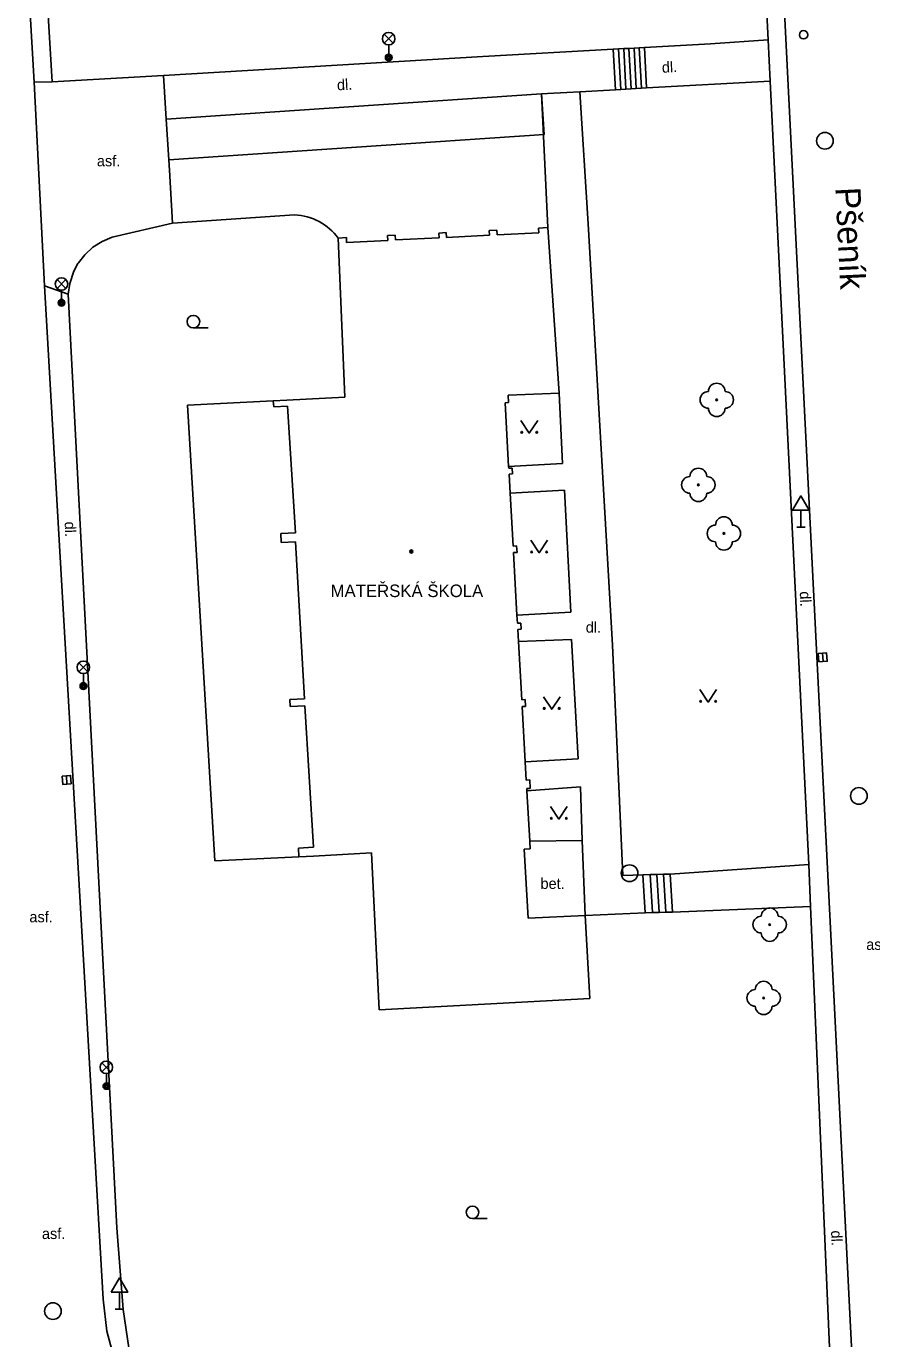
# Model space of a CAD drawing. Extents: x -599951 to -598963, y -1164095 to -1162939.
# Drawn here: x -599369.5 to -599318.9, y -1163132 to -1163053.4 of the extents above; entities that cross this region are included whole.
import ezdxf

# ---------------------------------------------------------------- set-up
doc = ezdxf.new("R2010")
doc.units = 0
for name, color, linetype in [('Level 10', 7, 'Continuous'), ('Level 11', 7, 'Continuous'), ('Level 22', 7, 'Continuous'), ('Level 27', 7, 'Continuous'), ('Level 28', 7, 'Continuous'), ('Level 33', 7, 'Continuous'), ('Level 34', 7, 'Continuous'), ('Level 36', 7, 'Continuous'), ('Level 39', 7, 'Continuous'), ('Level 40', 7, 'Continuous'), ('Level 41', 7, 'Continuous'), ('Level 49', 7, 'Continuous'), ('Level 5', 7, 'Continuous'), ('Level 7', 7, 'Continuous'), ('Level 8', 7, 'Continuous')]:
    doc.layers.add(name, color=color, linetype=linetype)

msp = doc.modelspace()

# ---------------------------------------------------------------- linework, layer by layer
at = {"layer": 'Level 10'}
for points in [[(-599319.94, -1163136.04), (-599325.34, -1163028.23)], [(-599369.05, -1163056.7), (-599370.55, -1163030.99)], [(-599368.42, -1163068.91), (-599369.05, -1163056.7)], [(-599364.92, -1163129.61), (-599367.73, -1163081.03), (-599368.42, -1163068.91)], [(-599364.92, -1163129.61), (-599364.69, -1163131.52)], [(-599364.69, -1163131.52), (-599364.2, -1163133.38)]]:
    msp.add_lwpolyline(points, dxfattribs=at)
at = {"layer": 'Level 11'}
for points in [[(-599325.1, -1163054.18), (-599326.39, -1163028.6)], [(-599369.49, -1163031.45), (-599367.96, -1163056.69)], [(-599325.1, -1163054.18), (-599328.56, -1163054.42)], [(-599324.98, -1163056.64), (-599325.1, -1163054.18)], [(-599334.37, -1163054.74), (-599342.19, -1163055.18), (-599361.3, -1163056.3)], [(-599334.06, -1163054.72), (-599334.37, -1163054.74)], [(-599334.24, -1163057.17), (-599334.37, -1163054.74)], [(-599333.75, -1163054.7), (-599334.06, -1163054.72)], [(-599333.93, -1163057.15), (-599334.06, -1163054.72)], [(-599333.44, -1163054.69), (-599333.75, -1163054.7)], [(-599333.62, -1163057.13), (-599333.75, -1163054.7)], [(-599333.13, -1163054.67), (-599333.44, -1163054.69)], [(-599333.31, -1163057.11), (-599333.44, -1163054.69)], [(-599332.82, -1163054.66), (-599333.13, -1163054.67)], [(-599333, -1163057.09), (-599333.13, -1163054.67)], [(-599332.51, -1163054.64), (-599332.82, -1163054.66)], [(-599332.69, -1163057.07), (-599332.82, -1163054.66)], [(-599328.56, -1163054.42), (-599332.51, -1163054.64)], [(-599332.38, -1163057.05), (-599332.51, -1163054.64)], [(-599361.3, -1163056.3), (-599367.96, -1163056.69)], [(-599361.3, -1163056.3), (-599361.15, -1163058.93)], [(-599367.96, -1163056.69), (-599369.05, -1163056.7)], [(-599336.38, -1163057.29), (-599335.87, -1163065.2), (-599334.42, -1163090.44), (-599333.81, -1163104.22), (-599332.6, -1163104.19)], [(-599338.67, -1163057.41), (-599338.51, -1163059.84), (-599360.99, -1163061.36)], [(-599338.67, -1163057.41), (-599338.29, -1163065.42)], [(-599360.76, -1163065.15), (-599353.45, -1163064.66)], [(-599368.42, -1163068.91), (-599367.01, -1163069.41)], [(-599337.61, -1163075.33), (-599337.42, -1163079.54)], [(-599354.73, -1163075.79), (-599359.86, -1163076.06), (-599358.22, -1163103.34), (-599353.19, -1163103.11)], [(-599340.64, -1163079.72), (-599337.42, -1163079.54)], [(-599340.55, -1163081.33), (-599337.29, -1163081.15)], [(-599337.29, -1163081.15), (-599336.91, -1163088.45)], [(-599336.91, -1163088.45), (-599340.14, -1163088.64)], [(-599340.05, -1163090.21), (-599336.87, -1163090.1)], [(-599336.87, -1163090.1), (-599336.47, -1163097.23)], [(-599339.64, -1163097.41), (-599336.47, -1163097.23)], [(-599339.54, -1163099.15), (-599336.33, -1163098.91)], [(-599336.33, -1163098.91), (-599336.23, -1163102.13)], [(-599336.23, -1163102.13), (-599339.37, -1163102.16)], [(-599336.23, -1163102.13), (-599336.05, -1163106.62)], [(-599322.66, -1163103.57), (-599330.97, -1163104.14)], [(-599332.6, -1163104.19), (-599332.17, -1163104.17)], [(-599332.6, -1163104.19), (-599332.46, -1163106.46)], [(-599332.17, -1163104.17), (-599331.77, -1163104.16)], [(-599332.17, -1163104.17), (-599332.03, -1163106.45)], [(-599331.77, -1163104.16), (-599331.37, -1163104.15)], [(-599331.77, -1163104.16), (-599331.63, -1163106.44)], [(-599331.37, -1163104.15), (-599330.97, -1163104.14)], [(-599331.37, -1163104.15), (-599331.23, -1163106.43)], [(-599330.97, -1163104.14), (-599330.83, -1163106.42)], [(-599322.56, -1163106.09), (-599330.83, -1163106.42)], [(-599336.05, -1163106.62), (-599332.46, -1163106.46)], [(-599332.03, -1163106.45), (-599332.46, -1163106.46)], [(-599331.63, -1163106.44), (-599332.03, -1163106.45)], [(-599331.23, -1163106.43), (-599331.63, -1163106.44)], [(-599330.83, -1163106.42), (-599331.23, -1163106.43)]]:
    msp.add_lwpolyline(points, dxfattribs=at)
msp.add_arc((-599353.588, -1163068.065), 3.408, 36.24618, 87.67723, dxfattribs=at)
at = {"layer": 'Level 22'}
for centre in [(-599328.18, -1163075.74), (-599329.28, -1163080.83), (-599327.75, -1163083.74), (-599325.01, -1163107.17), (-599325.37, -1163111.56)]:
    msp.add_circle(centre, 0.05, dxfattribs=at)
for centre, start, end in [((-599328.68, -1163075.74), 90, 270), ((-599328.18, -1163075.24), 0, 180), ((-599327.68, -1163075.74), 270, 90), ((-599328.18, -1163076.24), 180, 0), ((-599329.28, -1163080.33), 0, 180), ((-599329.78, -1163080.83), 90, 270), ((-599328.78, -1163080.83), 270, 90), ((-599329.28, -1163081.33), 180, 0), ((-599328.25, -1163083.74), 90, 270), ((-599327.75, -1163083.24), 0, 180), ((-599327.25, -1163083.74), 270, 90), ((-599327.75, -1163084.24), 180, 0), ((-599325.51, -1163107.17), 90, 270), ((-599325.01, -1163106.67), 0, 180), ((-599324.51, -1163107.17), 270, 90), ((-599325.01, -1163107.67), 180, 0), ((-599325.37, -1163111.06), 0, 180), ((-599325.87, -1163111.56), 90, 270), ((-599324.87, -1163111.56), 270, 90), ((-599325.37, -1163112.06), 180, 0)]:
    msp.add_arc(centre, 0.5, start, end, dxfattribs=at)
at = {"layer": 'Level 27'}
for p, q in [((-599321.848, -1163090.911), (-599321.812, -1163091.409)), ((-599367.118, -1163098.251), (-599367.082, -1163098.749))]:
    msp.add_line(p, q, dxfattribs=at)
for points in [[(-599322.097, -1163090.929), (-599322.061, -1163091.427), (-599321.563, -1163091.391), (-599321.599, -1163090.892)], [(-599367.367, -1163098.269), (-599367.331, -1163098.767), (-599366.833, -1163098.731), (-599366.869, -1163098.233)]]:
    msp.add_lwpolyline(points, close=True, dxfattribs=at)
for centre in [(-599321.7, -1163060.22), (-599319.67, -1163099.46), (-599333.4, -1163104.09), (-599367.92, -1163130.32)]:
    msp.add_circle(centre, 0.5, dxfattribs=at)
at = {"layer": 'Level 28'}
msp.add_circle((-599322.98, -1163053.87), 0.25, dxfattribs=at)
at = {"layer": 'Level 33'}
for p, q in [((-599348.085, -1163054.37), (-599347.555, -1163053.84)), ((-599348.085, -1163053.84), (-599347.555, -1163054.37)), ((-599347.82, -1163054.48), (-599347.82, -1163055.23)), ((-599367.675, -1163069.06), (-599367.145, -1163068.53)), ((-599367.675, -1163068.53), (-599367.145, -1163069.06)), ((-599367.41, -1163069.17), (-599367.41, -1163069.92)), ((-599366.365, -1163092.02), (-599365.835, -1163091.49)), ((-599366.365, -1163091.49), (-599365.835, -1163092.02)), ((-599366.1, -1163092.13), (-599366.1, -1163092.88)), ((-599364.985, -1163115.98), (-599364.455, -1163115.45)), ((-599364.985, -1163115.45), (-599364.455, -1163115.98)), ((-599364.72, -1163116.09), (-599364.72, -1163116.84))]:
    msp.add_line(p, q, dxfattribs=at)
for centre, radius in [((-599347.82, -1163054.105), 0.375), ((-599347.82, -1163055.23), 0.2), ((-599347.82, -1163055.23), 0.145), ((-599347.82, -1163055.23), 0.0876), ((-599367.41, -1163068.795), 0.375), ((-599367.41, -1163069.92), 0.2), ((-599367.41, -1163069.92), 0.145), ((-599367.41, -1163069.92), 0.0876), ((-599366.1, -1163091.755), 0.375), ((-599366.1, -1163092.88), 0.2), ((-599366.1, -1163092.88), 0.145), ((-599366.1, -1163092.88), 0.0876), ((-599364.72, -1163115.715), 0.375), ((-599364.72, -1163116.84), 0.2), ((-599364.72, -1163116.84), 0.145), ((-599364.72, -1163116.84), 0.0876)]:
    msp.add_circle(centre, radius, dxfattribs=at)
at = {"layer": 'Level 34'}
for p, q in [((-599323.14, -1163082.352), (-599323.14, -1163083.37)), ((-599323.39, -1163083.37), (-599322.89, -1163083.37)), ((-599363.94, -1163129.192), (-599363.94, -1163130.21)), ((-599364.19, -1163130.21), (-599363.69, -1163130.21))]:
    msp.add_line(p, q, dxfattribs=at)
for points in [[(-599323.64, -1163082.352), (-599322.64, -1163082.352), (-599323.14, -1163081.486)], [(-599364.44, -1163129.192), (-599363.44, -1163129.192), (-599363.94, -1163128.326)]]:
    msp.add_lwpolyline(points, close=True, dxfattribs=at)
at = {"layer": 'Level 36'}
for p, q in [((-599359.51, -1163071.425), (-599358.635, -1163071.425)), ((-599342.8, -1163124.775), (-599341.925, -1163124.775))]:
    msp.add_line(p, q, dxfattribs=at)
for points in [[(-599339.9, -1163076.98), (-599339.4, -1163077.73), (-599338.9, -1163076.98)], [(-599339.31, -1163084.15), (-599338.81, -1163084.9), (-599338.31, -1163084.15)], [(-599338.56, -1163093.52), (-599338.06, -1163094.27), (-599337.56, -1163093.52)], [(-599329.19, -1163093.09), (-599328.69, -1163093.84), (-599328.19, -1163093.09)], [(-599338.13, -1163100.1), (-599337.63, -1163100.85), (-599337.13, -1163100.1)]]:
    msp.add_lwpolyline(points, dxfattribs=at)
for centre, radius in [((-599359.51, -1163071.05), 0.375), ((-599339.85, -1163077.68), 0.05), ((-599338.951, -1163077.68), 0.05), ((-599339.26, -1163084.85), 0.05), ((-599338.361, -1163084.85), 0.05), ((-599338.51, -1163094.22), 0.05), ((-599337.611, -1163094.22), 0.05), ((-599329.14, -1163093.79), 0.05), ((-599328.241, -1163093.79), 0.05), ((-599338.08, -1163100.8), 0.05), ((-599337.181, -1163100.8), 0.05), ((-599342.8, -1163124.4), 0.375)]:
    msp.add_circle(centre, radius, dxfattribs=at)
at = {"layer": 'Level 39'}
for radius in [0.09, 0.0398]:
    msp.add_circle((-599346.46, -1163084.82), radius, dxfattribs=at)
at = {"layer": 'Level 5'}
for points in [[(-599347.9, -1163065.9), (-599347.43, -1163065.88)], [(-599347.88, -1163066.19), (-599347.9, -1163065.9)], [(-599347.43, -1163065.88), (-599347.41, -1163066.16)], [(-599344.81, -1163065.75), (-599344.37, -1163065.72)], [(-599344.79, -1163066.03), (-599344.81, -1163065.75)], [(-599344.37, -1163065.72), (-599344.35, -1163066.01)], [(-599344.35, -1163066.01), (-599341.79, -1163065.88)], [(-599341.81, -1163065.6), (-599341.34, -1163065.57)], [(-599341.79, -1163065.88), (-599341.81, -1163065.6)], [(-599341.34, -1163065.57), (-599341.33, -1163065.86)], [(-599341.33, -1163065.86), (-599338.84, -1163065.73)], [(-599338.86, -1163065.45), (-599338.29, -1163065.42)], [(-599338.84, -1163065.73), (-599338.86, -1163065.45)], [(-599338.29, -1163065.42), (-599337.61, -1163075.33)], [(-599350.84, -1163066.05), (-599350.35, -1163066.02)], [(-599350.44, -1163075.57), (-599350.84, -1163066.05)], [(-599350.35, -1163066.02), (-599350.34, -1163066.31)], [(-599350.34, -1163066.31), (-599347.88, -1163066.19)], [(-599347.41, -1163066.16), (-599344.79, -1163066.03)], [(-599337.61, -1163075.33), (-599340.66, -1163075.45)], [(-599340.66, -1163075.45), (-599340.64, -1163075.9)], [(-599354.73, -1163075.79), (-599353.92, -1163075.75)], [(-599354.7, -1163076.15), (-599354.73, -1163075.79)], [(-599353.88, -1163076.11), (-599354.7, -1163076.15)], [(-599353.92, -1163075.75), (-599350.44, -1163075.57)], [(-599353.4, -1163083.71), (-599353.88, -1163076.11)], [(-599340.64, -1163075.9), (-599340.85, -1163075.91)], [(-599340.64, -1163079.72), (-599340.85, -1163075.91)], [(-599340.63, -1163079.83), (-599340.64, -1163079.72)], [(-599340.63, -1163079.83), (-599340.42, -1163079.82)], [(-599340.42, -1163079.82), (-599340.4, -1163080.17)], [(-599340.61, -1163080.18), (-599340.4, -1163080.17)], [(-599340.55, -1163081.33), (-599340.61, -1163080.18)], [(-599340.37, -1163084.5), (-599340.55, -1163081.33)], [(-599353.4, -1163083.71), (-599354.28, -1163083.75)], [(-599354.25, -1163084.28), (-599354.28, -1163083.75)], [(-599353.39, -1163084.24), (-599354.25, -1163084.28)], [(-599352.85, -1163093.65), (-599353.39, -1163084.24)], [(-599340.37, -1163084.5), (-599340.16, -1163084.49)], [(-599340.34, -1163084.89), (-599340.13, -1163084.88)], [(-599340.16, -1163084.49), (-599340.13, -1163084.88)], [(-599340.14, -1163088.64), (-599340.34, -1163084.89)], [(-599340.11, -1163089.12), (-599340.14, -1163088.64)], [(-599340.11, -1163089.12), (-599339.9, -1163089.11)], [(-599340.09, -1163089.49), (-599339.88, -1163089.48)], [(-599340.05, -1163090.21), (-599340.09, -1163089.49)], [(-599339.9, -1163089.11), (-599339.88, -1163089.48)], [(-599339.85, -1163093.7), (-599340.05, -1163090.21)], [(-599352.85, -1163093.65), (-599353.74, -1163093.69)], [(-599353.72, -1163094.11), (-599353.74, -1163093.69)], [(-599352.83, -1163094.07), (-599353.72, -1163094.11)], [(-599352.32, -1163102.53), (-599352.83, -1163094.07)], [(-599339.85, -1163093.7), (-599339.64, -1163093.69)], [(-599339.83, -1163094.11), (-599339.62, -1163094.1)], [(-599339.64, -1163097.41), (-599339.83, -1163094.11)], [(-599339.64, -1163093.69), (-599339.62, -1163094.1)], [(-599339.58, -1163098.51), (-599339.64, -1163097.41)], [(-599339.58, -1163098.51), (-599339.37, -1163098.5)], [(-599339.55, -1163099.02), (-599339.34, -1163099.01)], [(-599339.54, -1163099.15), (-599339.55, -1163099.02)], [(-599339.37, -1163098.5), (-599339.34, -1163099.01)], [(-599339.37, -1163102.16), (-599339.54, -1163099.15)], [(-599339.37, -1163102.21), (-599339.37, -1163102.16)], [(-599353.22, -1163102.58), (-599352.32, -1163102.53)], [(-599353.19, -1163103.11), (-599353.22, -1163102.58)], [(-599348.84, -1163102.87), (-599352.33, -1163103.07)], [(-599348.38, -1163112.28), (-599348.84, -1163102.87)], [(-599339.71, -1163102.64), (-599339.35, -1163102.63)], [(-599339.71, -1163102.64), (-599339.46, -1163106.78)], [(-599339.35, -1163102.63), (-599339.37, -1163102.21)], [(-599352.33, -1163103.07), (-599353.19, -1163103.11)], [(-599339.46, -1163106.78), (-599336.05, -1163106.62)], [(-599336.05, -1163106.62), (-599335.78, -1163111.59)], [(-599335.78, -1163111.59), (-599348.38, -1163112.28)]]:
    msp.add_lwpolyline(points, dxfattribs=at)
at = {"layer": 'Level 7'}
for points in [[(-599337.16, -1163057.33), (-599336.38, -1163057.29)], [(-599336.38, -1163057.29), (-599334.24, -1163057.17)], [(-599334.24, -1163057.17), (-599333.93, -1163057.15)], [(-599333.93, -1163057.15), (-599333.62, -1163057.13)], [(-599333.62, -1163057.13), (-599333.31, -1163057.11)], [(-599333.31, -1163057.11), (-599333, -1163057.09)], [(-599333, -1163057.09), (-599332.69, -1163057.07)], [(-599332.69, -1163057.07), (-599332.38, -1163057.05)], [(-599332.38, -1163057.05), (-599324.98, -1163056.64)], [(-599324.98, -1163056.64), (-599322.66, -1163103.57)], [(-599361.15, -1163058.93), (-599338.67, -1163057.41)], [(-599338.67, -1163057.41), (-599338.31, -1163057.39)], [(-599360.95, -1163061.98), (-599360.99, -1163061.36), (-599361.15, -1163058.93)], [(-599364.37, -1163066), (-599360.76, -1163065.15)], [(-599367.01, -1163069.41), (-599366.919, -1163068.762), (-599366.67, -1163068.03), (-599366.424, -1163067.58), (-599366.412, -1163067.56), (-599366.395, -1163067.537), (-599366.012, -1163067.042), (-599365.528, -1163066.601), (-599364.979, -1163066.253), (-599364.975, -1163066.251), (-599364.37, -1163066)], [(-599321.42, -1163132.48), (-599321.08, -1163135.65), (-599321.227, -1163136.943), (-599321.52, -1163138.3), (-599322.116, -1163139.546), (-599322.83, -1163140.74), (-599328.47, -1163139.54), (-599345.08, -1163136.16), (-599357.48, -1163133.67), (-599363.37, -1163132.51), (-599363.71, -1163130.22), (-599364.09, -1163125.33), (-599367.01, -1163069.41)], [(-599322.56, -1163106.09), (-599321.42, -1163132.48)]]:
    msp.add_lwpolyline(points, dxfattribs=at)
at = {"layer": 'Level 8'}
for points in [[(-599337.16, -1163057.33), (-599338.31, -1163057.39)], [(-599360.95, -1163061.98), (-599360.76, -1163065.15)], [(-599322.56, -1163106.09), (-599322.66, -1163103.57)]]:
    msp.add_lwpolyline(points, dxfattribs=at)

# ---------------------------------------------------------------- texts
at = {"layer": 'Level 40'}
for rotation, p in [(3.19, (-599331.45, -1163056.15)), (2.86, (-599350.9, -1163057.2)), (272.19, (-599367.22, -1163083.04)), (272.53, (-599323.21, -1163087.22)), (272.53, (-599321.34, -1163125.5))]:
    msp.add_text('dl.', height=0.65, rotation=rotation, dxfattribs=at).set_placement(p)
for s, p in [('asf.', (-599365.29, -1163061.75)), ('dl.', (-599336.02, -1163089.68)), ('bet.', (-599338.73, -1163105.03)), ('asf.', (-599369.33, -1163107.03)), ('asf.', (-599319.23, -1163108.68)), ('asf.', (-599368.58, -1163126))]:
    msp.add_text(s, height=0.65, dxfattribs=at).set_placement(p)
at = {"layer": 'Level 41'}
msp.add_text('MATEŘSKÁ ŠKOLA', height=0.75, dxfattribs=at).set_placement((-599351.3, -1163087.55))
at = {"layer": 'Level 49'}
msp.add_text('Pšeník', height=1.5, rotation=272.8, dxfattribs=at).set_placement((-599321.08, -1163063.03))

doc.saveas('drawing.dxf')
